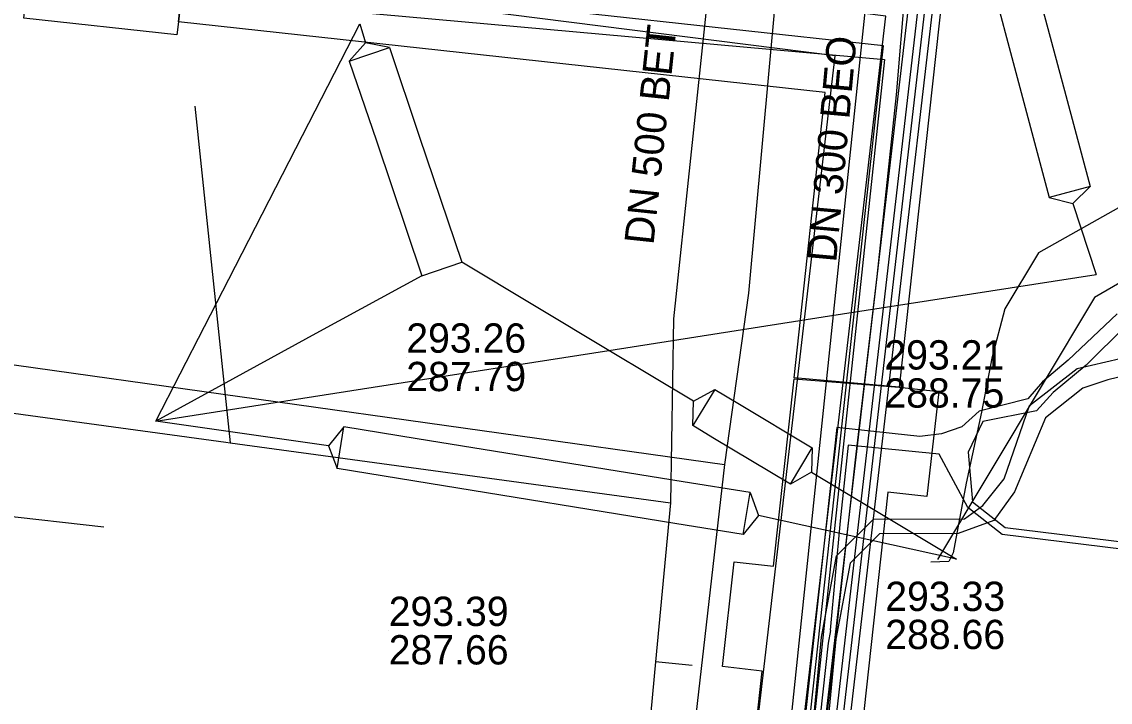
# Model space of a CAD drawing. Extents: x -595540 to -593988, y -1160850 to -1159202.
# Drawn here: x -594165.08 to -594135.38, y -1159971.31 to -1159952.73 of the extents above; entities that cross this region are included whole.
import ezdxf

# ---------------------------------------------------------------- set-up
doc = ezdxf.new("R2010")
doc.units = 0
for name, color, linetype in [('BVK-DESTOVA_popisy', 7, 'Continuous'), ('BVK-DESTOVA_trasa sítě', 7, 'Continuous'), ('BVK-SPLASKOVA_popisy', 7, 'Continuous'), ('BVK-SPLASKOVA_trasa sítě', 7, 'Continuous'), ('BVK-VODOVOD_trasa sítě', 7, 'Continuous'), ('BVK-VODOVOD_trasa zrušené sítě', 7, 'Continuous'), ('CETIN_kabel podzemní', 7, 'Continuous'), ('DESTOVA_trasa neprovozované sítě', 7, 'Continuous'), ('DPMB_kabel', 7, 'Continuous'), ('DPMB_kyneta', 7, 'Continuous'), ('DPMB_trolejové vedení-nosné lano', 7, 'Continuous'), ('DSP-NN-TEPLARNY_kabel', 7, 'Continuous'), ('EON-NN_kabel', 7, 'Continuous'), ('EON-VN_kabel', 7, 'Continuous'), ('PODA_kabel optický', 7, 'Continuous'), ('QUANTCOM_kabel v kolektoru_kabelovodu', 7, 'Continuous'), ('TEPLARNY-ELEKTRO_kabel', 7, 'Continuous'), ('TEPLARNY-HORKOVODY_trasa sítě', 7, 'Continuous'), ('TEPLARNY-HORKOVODY_trasa sítě obvodem', 7, 'Continuous'), ('TSB_kolektor', 7, 'Continuous')]:
    doc.layers.add(name, color=color, linetype=linetype)

msp = doc.modelspace()

# ---------------------------------------------------------------- linework, layer by layer
at = {"layer": 'BVK-DESTOVA_popisy'}
for p, q in [((-594154.586, -1159961.894), (-594154.586, -1159961.894)), ((-594155.065, -1159969.355), (-594155.065, -1159969.355))]:
    msp.add_line(p, q, dxfattribs=at)
at = {"layer": 'BVK-DESTOVA_trasa sítě'}
for p, q in [((-594145.318, -1159942.212), (-594147.296, -1159960.844)), ((-594147.296, -1159960.844), (-594147.376, -1159965.871)), ((-594162.839, -1159966.53), (-594173.825, -1159965.289))]:
    msp.add_line(p, q, dxfattribs=at)
for points in [[(-594184.029, -1159960.864), (-594159.513, -1159964.213), (-594159.394, -1159964.229), (-594147.376, -1159965.871)], [(-594147.376, -1159965.871), (-594147.78, -1159970.212), (-594149.607, -1159989.841)]]:
    msp.add_lwpolyline(points, dxfattribs=at)
at = {"layer": 'BVK-SPLASKOVA_popisy'}
for p, q in [((-594141.539, -1159961.429), (-594141.539, -1159961.429)), ((-594141.515, -1159968.02), (-594141.515, -1159968.02))]:
    msp.add_line(p, q, dxfattribs=at)
at = {"layer": 'BVK-SPLASKOVA_trasa sítě'}
for p, q in [((-594143.56, -1159941.596), (-594145.246, -1159960.146)), ((-594182.983, -1159959.613), (-594145.899, -1159964.822)), ((-594145.246, -1159960.146), (-594145.899, -1159964.822)), ((-594145.899, -1159964.822), (-594148.85, -1159990.63))]:
    msp.add_line(p, q, dxfattribs=at)
at = {"layer": 'BVK-VODOVOD_trasa sítě'}
msp.add_lwpolyline([(-594143.45, -1159974.72), (-594142.88, -1159969.72), (-594142.33, -1159964.69), (-594141.74, -1159959.69), (-594141.21, -1159954.73), (-594140.96, -1159951.79), (-594143.7, -1159951.5), (-594148.69, -1159950.91), (-594153.71, -1159950.32), (-594157.43, -1159949.93), (-594160.03, -1159949.62), (-594160.67, -1159949.55)], dxfattribs=at)
at = {"layer": 'BVK-VODOVOD_trasa zrušené sítě'}
msp.add_lwpolyline([(-594150.87, -1160038.18), (-594150.804, -1160037.608), (-594150.359, -1160033.794), (-594140.84, -1159952.03), (-594157.31, -1159950.02), (-594159.251, -1159949.766), (-594161.341, -1159949.499), (-594161.22, -1159948.68)], dxfattribs=at)
at = {"layer": 'CETIN_kabel podzemní'}
msp.add_lwpolyline([(-594161.15, -1159949.38), (-594141.99, -1159951.67), (-594146.64, -1159996.16)], dxfattribs=at)
at = {"layer": 'DESTOVA_trasa neprovozované sítě'}
for p, q in [((-594160.354, -1159955.036), (-594159.394, -1159964.229)), ((-594146.784, -1159970.305), (-594147.78, -1159970.212))]:
    msp.add_line(p, q, dxfattribs=at)
at = {"layer": 'DPMB_kabel'}
msp.add_lwpolyline([(-594047.968, -1159908.869), (-594068.723, -1159921.619), (-594091.427, -1159935.008), (-594111.297, -1159946.058), (-594135.807, -1159960.261), (-594140.092, -1159967.416)], dxfattribs=at)
at = {"layer": 'DPMB_kyneta'}
msp.add_lwpolyline([(-594108.59, -1159943.43), (-594113.29, -1159945.77), (-594116.91, -1159947.78), (-594121.84, -1159950.38), (-594127.97, -1159953.83), (-594131.74, -1159955.97), (-594134.71, -1159957.57), (-594137.33, -1159959.04), (-594138.25, -1159960.57), (-594138.61, -1159961.92), (-594138.89, -1159963.39), (-594139.31, -1159965.33), (-594139.66, -1159967.23), (-594139.78, -1159967.471), (-594140.27, -1159967.49)], dxfattribs=at)
at = {"layer": 'DPMB_trolejové vedení-nosné lano'}
for points in [[(-594137.82, -1159950.13), (-594136.59, -1159954.75)], [(-594138.91, -1159950.53), (-594137.66, -1159955.21)], [(-594157.42, -1159955.84), (-594155.85, -1159952.79)], [(-594155.85, -1159952.79), (-594155.7, -1159953.31)], [(-594156.141, -1159953.808), (-594155.046, -1159953.439), (-594155.7, -1159953.31), (-594156.141, -1159953.808)], [(-594155.046, -1159953.439), (-594154.23, -1159955.86)], [(-594156.141, -1159953.808), (-594155.4, -1159955.99)], [(-594136.59, -1159954.75), (-594135.927, -1159957.23)], [(-594137.66, -1159955.21), (-594137.044, -1159957.528)], [(-594159.43, -1159959.76), (-594157.42, -1159955.84)], [(-594155.4, -1159955.99), (-594154.162, -1159959.669)], [(-594154.23, -1159955.86), (-594153.067, -1159959.3)], [(-594135.927, -1159957.23), (-594137.044, -1159957.528), (-594136.4, -1159957.7), (-594135.927, -1159957.23)], [(-594136.4, -1159957.7), (-594135.76, -1159959.63)], [(-594154.162, -1159959.669), (-594153.067, -1159959.3)], [(-594149.06, -1159961.71), (-594153.067, -1159959.3)], [(-594143.21, -1159960.79), (-594135.76, -1159959.63)], [(-594161.42, -1159963.64), (-594159.43, -1159959.76)], [(-594154.162, -1159959.669), (-594156.95, -1159961.19)], [(-594149.06, -1159961.71), (-594143.21, -1159960.79)], [(-594156.95, -1159961.19), (-594161.42, -1159963.64)], [(-594155.49, -1159962.71), (-594149.06, -1159961.71)], [(-594146.751, -1159963.095), (-594149.06, -1159961.71)], [(-594161.42, -1159963.64), (-594155.49, -1159962.71)], [(-594146.764, -1159963.761), (-594146.751, -1159963.095), (-594146.169, -1159962.771), (-594146.764, -1159963.761)], [(-594146.169, -1159962.771), (-594145.54, -1159963.15)], [(-594145.54, -1159963.15), (-594143.51, -1159964.369)], [(-594156.71, -1159964.31), (-594161.42, -1159963.64)], [(-594156.475, -1159964.934), (-594156.29, -1159963.792), (-594156.71, -1159964.31), (-594156.475, -1159964.934)], [(-594154.29, -1159964.12), (-594156.29, -1159963.792)], [(-594146.22, -1159964.09), (-594146.764, -1159963.761)], [(-594144.105, -1159965.359), (-594146.22, -1159964.09)], [(-594147.03, -1159965.29), (-594154.29, -1159964.12)], [(-594143.51, -1159964.369), (-594143.523, -1159965.035), (-594144.105, -1159965.359), (-594143.51, -1159964.369)], [(-594153.96, -1159965.34), (-594156.475, -1159964.934)], [(-594143.523, -1159965.035), (-594139.57, -1159967.41)], [(-594147.26, -1159966.43), (-594153.96, -1159965.34)], [(-594145.205, -1159965.586), (-594147.03, -1159965.29)], [(-594145.39, -1159966.728), (-594145.205, -1159965.586), (-594144.97, -1159966.21), (-594145.39, -1159966.728)], [(-594145.39, -1159966.728), (-594147.26, -1159966.43)], [(-594139.57, -1159967.41), (-594144.97, -1159966.21)]]:
    msp.add_lwpolyline(points, dxfattribs=at)
at = {"layer": 'DSP-NN-TEPLARNY_kabel'}
for points in [[(-593990.841, -1160060.044), (-594017.02, -1160057.101), (-594016.422, -1160051.793), (-594021.39, -1160051.235), (-594021.988, -1160056.543), (-594150.788, -1160042.112), (-594146.902, -1160008.309), (-594150.83, -1160007.879), (-594150.608, -1160005.716), (-594146.637, -1160006.166), (-594140.213, -1159950.525), (-594161.499, -1159948.173), (-594154.44, -1159886.166)], [(-594154.661, -1159886.343), (-594161.72, -1159948.35), (-594140.435, -1159950.701), (-594146.813, -1160005.945), (-594150.786, -1160005.494), (-594151.049, -1160008.056), (-594147.124, -1160008.486), (-594151.009, -1160042.289), (-594021.811, -1160056.764), (-594021.213, -1160051.456), (-594016.643, -1160051.97), (-594017.241, -1160057.278), (-593990.841, -1160060.245)]]:
    msp.add_lwpolyline(points, dxfattribs=at)
at = {"layer": 'EON-NN_kabel'}
for points in [[(-594143.776, -1159974.973), (-594143.259, -1159969.535), (-594142.844, -1159967.316), (-594141.84, -1159966.313), (-594139.349, -1159966.302), (-594138.855, -1159965.936), (-594138.274, -1159965.21), (-594137.574, -1159963.21), (-594136.274, -1159962.201), (-594135.105, -1159961.931), (-594133.263, -1159962.058), (-594132.573, -1159962.086), (-594126.313, -1159962.499), (-594120.629, -1159962.934), (-594120.291, -1159962.832), (-594120.18, -1159962.757), (-594120.135, -1159962.603), (-594120.12, -1159962.504), (-594120.111, -1159962.481)], [(-594119.773, -1159962.79), (-594119.836, -1159963.006), (-594120.116, -1159963.197), (-594120.582, -1159963.338), (-594126.341, -1159962.897), (-594132.595, -1159962.486), (-594134.95, -1159962.39), (-594135.439, -1159962.51), (-594136.119, -1159962.739), (-594137.146, -1159963.545), (-594137.989, -1159965.566), (-594138.55, -1159966.352), (-594139.526, -1159966.702), (-594141.674, -1159966.711), (-594142.474, -1159967.512), (-594142.863, -1159969.591), (-594143.378, -1159975.003)]]:
    msp.add_lwpolyline(points, dxfattribs=at)
at = {"layer": 'EON-VN_kabel'}
for points in [[(-594135.188, -1159960.71), (-594136.527, -1159961.97), (-594137.227, -1159962.567), (-594137.627, -1159963.028), (-594138.949, -1159963.369), (-594139.425, -1159963.792), (-594139.983, -1159963.988), (-594140.567, -1159964.059)], [(-594134.942, -1159961.03), (-594136.028, -1159962.111), (-594136.937, -1159962.855), (-594137.385, -1159963.356), (-594138.85, -1159963.65), (-594139.25, -1159964.48)], [(-594140.567, -1159964.059), (-594142.839, -1159963.809), (-594151.488, -1160042.828), (-594151.532, -1160043.226), (-594154.87, -1160042.905), (-594154.785, -1160042.028), (-594175.996, -1160040.172), (-594185.936, -1160039.069), (-594270.109, -1160030.971)], [(-594134.991, -1159967.141), (-594138.32, -1159966.736), (-594139.262, -1159965.999), (-594140.047, -1159964.536), (-594142.527, -1159964.294), (-594142.744, -1159966.362), (-594143.014, -1159969.346)], [(-594139.25, -1159964.48), (-594139.138, -1159965.841), (-594138.24, -1159966.544), (-594133.419, -1159967.131), (-594127.35, -1159967.72)], [(-594143.008, -1159969.352), (-594143.071, -1159969.701), (-594151.085, -1160042.867), (-594151.129, -1160043.266), (-594074.251, -1160050.679), (-594073.86, -1160050.717), (-594073.482, -1160050.753), (-594073.511, -1160051.153), (-594073.54, -1160051.551), (-594073.63, -1160052.792), (-594078.389, -1160097.801)]]:
    msp.add_lwpolyline(points, dxfattribs=at)
at = {"layer": 'PODA_kabel optický'}
msp.add_lwpolyline([(-594162.29, -1159951.89), (-594141.539, -1159953.761), (-594151.038, -1160042.937)], dxfattribs=at)
at = {"layer": 'QUANTCOM_kabel v kolektoru_kabelovodu'}
msp.add_lwpolyline([(-594147.322, -1160006.052), (-594141.562, -1159953.394), (-594162.438, -1159951.11), (-594162.411, -1159950.156), (-594360.602, -1159928.732)], dxfattribs=at)
at = {"layer": 'TEPLARNY-ELEKTRO_kabel'}
for points in [[(-593990.841, -1160060.044), (-594017.02, -1160057.101), (-594016.422, -1160051.793), (-594021.39, -1160051.235), (-594021.988, -1160056.543), (-594150.788, -1160042.112), (-594146.902, -1160008.309), (-594150.83, -1160007.879), (-594150.608, -1160005.716), (-594146.637, -1160006.166), (-594140.213, -1159950.525), (-594161.499, -1159948.173), (-594154.44, -1159886.166)], [(-594154.661, -1159886.343), (-594161.72, -1159948.35), (-594140.435, -1159950.701), (-594146.813, -1160005.945), (-594150.786, -1160005.494), (-594151.049, -1160008.056), (-594147.124, -1160008.486), (-594151.009, -1160042.289), (-594021.811, -1160056.764), (-594021.213, -1160051.456), (-594016.643, -1160051.97), (-594017.241, -1160057.278), (-593990.841, -1160060.245)]]:
    msp.add_lwpolyline(points, dxfattribs=at)
at = {"layer": 'TEPLARNY-HORKOVODY_trasa sítě'}
msp.add_lwpolyline([(-594147.644, -1160005.446), (-594141.502, -1159952.581), (-594162.799, -1159949.873)], dxfattribs=at)
at = {"layer": 'TEPLARNY-HORKOVODY_trasa sítě obvodem'}
for points in [[(-594146.546, -1160006.828), (-594140.118, -1159951.497), (-594161.449, -1159948.785)], [(-594148.742, -1160004.064), (-594142.886, -1159953.665), (-594162.957, -1159951.113)]]:
    msp.add_lwpolyline(points, dxfattribs=at)
at = {"layer": 'TSB_kolektor'}
for points in [[(-594163.807, -1159948.554), (-594160.934, -1159948.854), (-594160.387, -1159948.92), (-594160.805, -1159952.737), (-594160.844, -1159953.095), (-594165.019, -1159952.638), (-594164.545, -1159948.46)], [(-594160.492, -1159949.874), (-594159.315, -1159950.003), (-594159.195, -1159948.926), (-594156.412, -1159949.238), (-594156.532, -1159950.308), (-594142.833, -1159951.806), (-594142.72, -1159950.789), (-594139.864, -1159951.108), (-594141.133, -1159962.709), (-594144, -1159962.455), (-594143.15, -1159954.669), (-594160.805, -1159952.737)], [(-594141.133, -1159962.709), (-594140.056, -1159962.83), (-594140.376, -1159965.692), (-594141.446, -1159965.572), (-594144.576, -1159994.185), (-594147.432, -1159993.897), (-594144.878, -1159970.461), (-594145.955, -1159970.34), (-594145.634, -1159967.478), (-594144.565, -1159967.598), (-594144, -1159962.479)]]:
    msp.add_lwpolyline(points, close=True, dxfattribs=at)

# ---------------------------------------------------------------- texts
at = {"layer": 'BVK-DESTOVA_popisy'}
msp.add_text('DN 500 BET', height=0.8, rotation=83.9383, dxfattribs=at).set_placement((-594147.841, -1159958.843))
for s, p in [('293.26', (-594154.586, -1159961.769)), ('287.79', (-594154.586, -1159962.819)), ('293.39', (-594155.065, -1159969.23)), ('287.66', (-594155.065, -1159970.28))]:
    msp.add_text(s, height=0.8, dxfattribs=at).set_placement(p)
at = {"layer": 'BVK-SPLASKOVA_popisy'}
msp.add_text('DN 300 BEO', height=0.8, rotation=84.7978, dxfattribs=at).set_placement((-594142.854, -1159959.319))
for s, p in [('293.21', (-594141.539, -1159962.229)), ('288.75', (-594141.539, -1159963.269)), ('293.33', (-594141.515, -1159968.82)), ('288.66', (-594141.515, -1159969.86))]:
    msp.add_text(s, height=0.8, dxfattribs=at).set_placement(p)

doc.saveas('drawing.dxf')
